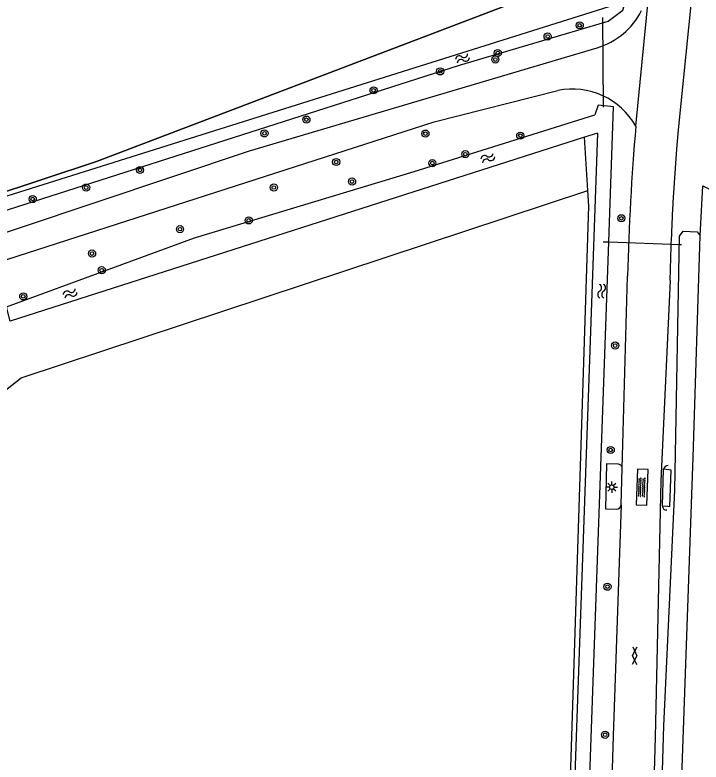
# Model space of a CAD drawing. Extents: x 135999 to 138000, y 396000 to 398501.
# Drawn here: x 137597.5 to 137674.1, y 396274.2 to 396357.6 of the extents above; entities that cross this region are included whole.
import ezdxf

# ---------------------------------------------------------------- set-up
doc = ezdxf.new("R2010")
doc.units = 0
for name, color, linetype in [('gg-afsc-draadraster', 7, 'Continuous'), ('gg-afsc-lijn draadraster', 7, 'Continuous'), ('gg-knt-onverhard', 7, 'Continuous'), ('gg-knt-verharding', 7, 'Continuous'), ('gg-kntw-bovenkant insteek waterloop', 7, 'Continuous'), ('gg-kwrk-duiker nz buis', 7, 'Continuous'), ('gt-grn-groengrens', 7, 'Continuous'), ('gt-symb-boom', 7, 'Continuous'), ('gt-symb-gesloten verharding', 7, 'Continuous'), ('gt-symb-lichtmast', 7, 'Continuous'), ('gt-symb-overige verharding', 7, 'Continuous'), ('gt-symb-watersymbool', 7, 'Continuous'), ('gx-grn-maaiveld', 7, 'Continuous')]:
    doc.layers.add(name, color=color, linetype=linetype)

# ---------------------------------------------------------------- blocks, each defined once
blk = doc.blocks.new('gt0-BOOM')
at = {"layer": 'gt-symb-boom'}
for radius in [0.4, 0.2]:
    blk.add_circle((0, 0), radius, dxfattribs=at)
blk = doc.blocks.new('gt0-WA')
at = {"layer": 'gt-symb-watersymbool'}
for centre, start, end in [((-0.323, 0.022), 28.07249, 151.92751), ((0.427, 0.422), 208.07248, 331.92751), ((-0.323, -0.428), 28.07249, 151.92751), ((0.427, -0.028), 208.07248, 331.92751)]:
    blk.add_arc(centre, 0.425, start, end, dxfattribs=at)
blk = doc.blocks.new('gt0-LMAST')
at = {"layer": 'gt-symb-lichtmast'}
for p, q in [((-0.182, 0.173), (-0.447, 0.438)), ((-0.005, 0.246), (-0.005, 0.621)), ((0.172, 0.173), (0.437, 0.438)), ((-0.255, -0.004), (-0.63, -0.004)), ((-0.182, -0.181), (-0.447, -0.446)), ((-0.005, -0.254), (-0.005, -0.629)), ((0.437, -0.446), (0.172, -0.181)), ((0.245, -0.004), (0.62, -0.004))]:
    blk.add_line(p, q, dxfattribs=at)
blk.add_circle((-0.005, -0.004), 0.25, dxfattribs=at)
blk = doc.blocks.new('gt0-OVH')
at = {"layer": 'gt-symb-overige verharding'}
for points in [[(-0.972, 0.298), (-0.967, 0.308), (-0.965, 0.319), (-0.966, 0.33), (-0.971, 0.34), (-0.978, 0.348), (-0.988, 0.353), (-0.999, 0.355), (-1.01, 0.354), (-1.02, 0.349), (-1.028, 0.342), (-1.033, 0.332), (-1.035, 0.321), (-1.034, 0.31), (-1.029, 0.3), (-1.022, 0.292), (-1.012, 0.287), (-1.001, 0.285), (-0.99, 0.286), (-0.98, 0.291)], [(-0.872, 0.106), (-0.867, 0.116), (-0.865, 0.126), (-0.866, 0.137), (-0.871, 0.147), (-0.878, 0.156), (-0.888, 0.161), (-0.899, 0.163), (-0.91, 0.162), (-0.92, 0.157), (-0.928, 0.15), (-0.933, 0.14), (-0.935, 0.129), (-0.934, 0.118), (-0.929, 0.108), (-0.922, 0.1), (-0.912, 0.095), (-0.901, 0.092), (-0.89, 0.094), (-0.88, 0.098)], [(-0.772, 0.298), (-0.767, 0.308), (-0.765, 0.319), (-0.766, 0.33), (-0.771, 0.34), (-0.778, 0.348), (-0.788, 0.353), (-0.799, 0.355), (-0.81, 0.354), (-0.82, 0.349), (-0.828, 0.342), (-0.833, 0.332), (-0.835, 0.321), (-0.834, 0.31), (-0.829, 0.3), (-0.822, 0.292), (-0.812, 0.287), (-0.801, 0.285), (-0.79, 0.286), (-0.78, 0.291)], [(-0.672, 0.106), (-0.667, 0.116), (-0.665, 0.126), (-0.666, 0.137), (-0.671, 0.147), (-0.678, 0.156), (-0.688, 0.161), (-0.699, 0.163), (-0.71, 0.162), (-0.72, 0.157), (-0.728, 0.15), (-0.733, 0.14), (-0.735, 0.129), (-0.734, 0.118), (-0.729, 0.108), (-0.722, 0.1), (-0.712, 0.095), (-0.701, 0.092), (-0.69, 0.094), (-0.68, 0.098)], [(-0.572, 0.298), (-0.567, 0.308), (-0.565, 0.319), (-0.566, 0.33), (-0.571, 0.34), (-0.578, 0.348), (-0.588, 0.353), (-0.599, 0.355), (-0.61, 0.354), (-0.62, 0.349), (-0.628, 0.342), (-0.633, 0.332), (-0.635, 0.321), (-0.634, 0.31), (-0.629, 0.3), (-0.622, 0.292), (-0.612, 0.287), (-0.601, 0.285), (-0.59, 0.286), (-0.58, 0.291)], [(-0.472, 0.106), (-0.467, 0.116), (-0.465, 0.126), (-0.466, 0.137), (-0.471, 0.147), (-0.478, 0.156), (-0.488, 0.161), (-0.499, 0.163), (-0.51, 0.162), (-0.52, 0.157), (-0.528, 0.15), (-0.533, 0.14), (-0.535, 0.129), (-0.534, 0.118), (-0.529, 0.108), (-0.522, 0.1), (-0.512, 0.095), (-0.501, 0.092), (-0.49, 0.094), (-0.48, 0.098)], [(-0.372, 0.298), (-0.367, 0.308), (-0.365, 0.319), (-0.366, 0.33), (-0.371, 0.34), (-0.378, 0.348), (-0.388, 0.353), (-0.399, 0.355), (-0.41, 0.354), (-0.42, 0.349), (-0.428, 0.342), (-0.433, 0.332), (-0.435, 0.321), (-0.434, 0.31), (-0.429, 0.3), (-0.422, 0.292), (-0.412, 0.287), (-0.401, 0.285), (-0.39, 0.286), (-0.38, 0.291)], [(-0.272, 0.106), (-0.267, 0.116), (-0.265, 0.126), (-0.266, 0.137), (-0.271, 0.147), (-0.278, 0.156), (-0.288, 0.161), (-0.299, 0.163), (-0.31, 0.162), (-0.32, 0.157), (-0.328, 0.15), (-0.333, 0.14), (-0.335, 0.129), (-0.334, 0.118), (-0.329, 0.108), (-0.322, 0.1), (-0.312, 0.095), (-0.301, 0.092), (-0.29, 0.094), (-0.28, 0.098)], [(-0.172, 0.298), (-0.167, 0.308), (-0.165, 0.319), (-0.166, 0.33), (-0.171, 0.34), (-0.178, 0.348), (-0.188, 0.353), (-0.199, 0.355), (-0.21, 0.354), (-0.22, 0.349), (-0.228, 0.342), (-0.233, 0.332), (-0.235, 0.321), (-0.234, 0.31), (-0.229, 0.3), (-0.222, 0.292), (-0.212, 0.287), (-0.201, 0.285), (-0.19, 0.286), (-0.18, 0.291)], [(-0.072, 0.106), (-0.067, 0.116), (-0.065, 0.126), (-0.066, 0.137), (-0.071, 0.147), (-0.078, 0.156), (-0.088, 0.161), (-0.099, 0.163), (-0.11, 0.162), (-0.12, 0.157), (-0.128, 0.15), (-0.133, 0.14), (-0.135, 0.129), (-0.134, 0.118), (-0.129, 0.108), (-0.122, 0.1), (-0.112, 0.095), (-0.101, 0.092), (-0.09, 0.094), (-0.08, 0.098)], [(0.028, 0.298), (0.033, 0.308), (0.035, 0.319), (0.034, 0.33), (0.029, 0.34), (0.022, 0.348), (0.012, 0.353), (0.001, 0.355), (-0.01, 0.354), (-0.02, 0.349), (-0.028, 0.342), (-0.033, 0.332), (-0.035, 0.321), (-0.034, 0.31), (-0.029, 0.3), (-0.022, 0.292), (-0.012, 0.287), (-0.001, 0.285), (0.01, 0.286), (0.02, 0.291)], [(0.128, 0.106), (0.133, 0.116), (0.135, 0.126), (0.134, 0.137), (0.129, 0.147), (0.122, 0.156), (0.112, 0.161), (0.101, 0.163), (0.09, 0.162), (0.08, 0.157), (0.072, 0.15), (0.067, 0.14), (0.065, 0.129), (0.066, 0.118), (0.071, 0.108), (0.078, 0.1), (0.088, 0.095), (0.099, 0.092), (0.11, 0.094), (0.12, 0.098)], [(0.228, 0.298), (0.233, 0.308), (0.235, 0.319), (0.234, 0.33), (0.229, 0.34), (0.222, 0.348), (0.212, 0.353), (0.201, 0.355), (0.19, 0.354), (0.18, 0.349), (0.172, 0.342), (0.167, 0.332), (0.165, 0.321), (0.166, 0.31), (0.171, 0.3), (0.178, 0.292), (0.188, 0.287), (0.199, 0.285), (0.21, 0.286), (0.22, 0.291)], [(0.328, 0.106), (0.333, 0.116), (0.335, 0.126), (0.334, 0.137), (0.329, 0.147), (0.322, 0.156), (0.312, 0.161), (0.301, 0.163), (0.29, 0.162), (0.28, 0.157), (0.272, 0.15), (0.267, 0.14), (0.265, 0.129), (0.266, 0.118), (0.271, 0.108), (0.278, 0.1), (0.288, 0.095), (0.299, 0.092), (0.31, 0.094), (0.32, 0.098)], [(0.428, 0.298), (0.433, 0.308), (0.435, 0.319), (0.434, 0.33), (0.429, 0.34), (0.422, 0.348), (0.412, 0.353), (0.401, 0.355), (0.39, 0.354), (0.38, 0.349), (0.372, 0.342), (0.367, 0.332), (0.365, 0.321), (0.366, 0.31), (0.371, 0.3), (0.378, 0.292), (0.388, 0.287), (0.399, 0.285), (0.41, 0.286), (0.42, 0.291)], [(0.528, 0.106), (0.533, 0.116), (0.535, 0.126), (0.534, 0.137), (0.529, 0.147), (0.522, 0.156), (0.512, 0.161), (0.501, 0.163), (0.49, 0.162), (0.48, 0.157), (0.472, 0.15), (0.467, 0.14), (0.465, 0.129), (0.466, 0.118), (0.471, 0.108), (0.478, 0.1), (0.488, 0.095), (0.499, 0.092), (0.51, 0.094), (0.52, 0.098)], [(0.628, 0.298), (0.633, 0.308), (0.635, 0.319), (0.634, 0.33), (0.629, 0.34), (0.622, 0.348), (0.612, 0.353), (0.601, 0.355), (0.59, 0.354), (0.58, 0.349), (0.572, 0.342), (0.567, 0.332), (0.565, 0.321), (0.566, 0.31), (0.571, 0.3), (0.578, 0.292), (0.588, 0.287), (0.599, 0.285), (0.61, 0.286), (0.62, 0.291)], [(0.728, 0.106), (0.733, 0.116), (0.735, 0.126), (0.734, 0.137), (0.729, 0.147), (0.722, 0.156), (0.712, 0.161), (0.701, 0.163), (0.69, 0.162), (0.68, 0.157), (0.672, 0.15), (0.667, 0.14), (0.665, 0.129), (0.666, 0.118), (0.671, 0.108), (0.678, 0.1), (0.688, 0.095), (0.699, 0.092), (0.71, 0.094), (0.72, 0.098)], [(0.828, 0.298), (0.833, 0.308), (0.835, 0.319), (0.834, 0.33), (0.829, 0.34), (0.822, 0.348), (0.812, 0.353), (0.801, 0.355), (0.79, 0.354), (0.78, 0.349), (0.772, 0.342), (0.767, 0.332), (0.765, 0.321), (0.766, 0.31), (0.771, 0.3), (0.778, 0.292), (0.788, 0.287), (0.799, 0.285), (0.81, 0.286), (0.82, 0.291)], [(0.928, 0.106), (0.933, 0.116), (0.935, 0.126), (0.934, 0.137), (0.929, 0.147), (0.922, 0.156), (0.912, 0.161), (0.901, 0.163), (0.89, 0.162), (0.88, 0.157), (0.872, 0.15), (0.867, 0.14), (0.865, 0.129), (0.866, 0.118), (0.871, 0.108), (0.878, 0.1), (0.888, 0.095), (0.899, 0.092), (0.91, 0.094), (0.92, 0.098)], [(1.028, 0.298), (1.033, 0.308), (1.035, 0.319), (1.034, 0.33), (1.029, 0.34), (1.022, 0.348), (1.012, 0.353), (1.001, 0.355), (0.99, 0.354), (0.98, 0.349), (0.972, 0.342), (0.967, 0.332), (0.965, 0.321), (0.966, 0.31), (0.971, 0.3), (0.978, 0.292), (0.988, 0.287), (0.999, 0.285), (1.01, 0.286), (1.02, 0.291)], [(-0.972, -0.142), (-0.967, -0.132), (-0.965, -0.121), (-0.966, -0.11), (-0.971, -0.1), (-0.978, -0.092), (-0.988, -0.087), (-0.999, -0.085), (-1.01, -0.086), (-1.02, -0.091), (-1.028, -0.098), (-1.033, -0.108), (-1.035, -0.119), (-1.034, -0.13), (-1.029, -0.14), (-1.022, -0.148), (-1.012, -0.153), (-1.001, -0.155), (-0.99, -0.154), (-0.98, -0.149)], [(-0.872, -0.334), (-0.867, -0.324), (-0.865, -0.314), (-0.866, -0.303), (-0.871, -0.293), (-0.878, -0.284), (-0.888, -0.279), (-0.899, -0.277), (-0.91, -0.278), (-0.92, -0.283), (-0.928, -0.29), (-0.933, -0.3), (-0.935, -0.311), (-0.934, -0.322), (-0.929, -0.332), (-0.922, -0.34), (-0.912, -0.345), (-0.901, -0.348), (-0.89, -0.346), (-0.88, -0.342)], [(-0.772, -0.142), (-0.767, -0.132), (-0.765, -0.121), (-0.766, -0.11), (-0.771, -0.1), (-0.778, -0.092), (-0.788, -0.087), (-0.799, -0.085), (-0.81, -0.086), (-0.82, -0.091), (-0.828, -0.098), (-0.833, -0.108), (-0.835, -0.119), (-0.834, -0.13), (-0.829, -0.14), (-0.822, -0.148), (-0.812, -0.153), (-0.801, -0.155), (-0.79, -0.154), (-0.78, -0.149)], [(-0.672, -0.334), (-0.667, -0.324), (-0.665, -0.314), (-0.666, -0.303), (-0.671, -0.293), (-0.678, -0.284), (-0.688, -0.279), (-0.699, -0.277), (-0.71, -0.278), (-0.72, -0.283), (-0.728, -0.29), (-0.733, -0.3), (-0.735, -0.311), (-0.734, -0.322), (-0.729, -0.332), (-0.722, -0.34), (-0.712, -0.345), (-0.701, -0.348), (-0.69, -0.346), (-0.68, -0.342)], [(-0.572, -0.142), (-0.567, -0.132), (-0.565, -0.121), (-0.566, -0.11), (-0.571, -0.1), (-0.578, -0.092), (-0.588, -0.087), (-0.599, -0.085), (-0.61, -0.086), (-0.62, -0.091), (-0.628, -0.098), (-0.633, -0.108), (-0.635, -0.119), (-0.634, -0.13), (-0.629, -0.14), (-0.622, -0.148), (-0.612, -0.153), (-0.601, -0.155), (-0.59, -0.154), (-0.58, -0.149)], [(-0.472, -0.334), (-0.467, -0.324), (-0.465, -0.314), (-0.466, -0.303), (-0.471, -0.293), (-0.478, -0.284), (-0.488, -0.279), (-0.499, -0.277), (-0.51, -0.278), (-0.52, -0.283), (-0.528, -0.29), (-0.533, -0.3), (-0.535, -0.311), (-0.534, -0.322), (-0.529, -0.332), (-0.522, -0.34), (-0.512, -0.345), (-0.501, -0.348), (-0.49, -0.346), (-0.48, -0.342)], [(-0.372, -0.142), (-0.367, -0.132), (-0.365, -0.121), (-0.366, -0.11), (-0.371, -0.1), (-0.378, -0.092), (-0.388, -0.087), (-0.399, -0.085), (-0.41, -0.086), (-0.42, -0.091), (-0.428, -0.098), (-0.433, -0.108), (-0.435, -0.119), (-0.434, -0.13), (-0.429, -0.14), (-0.422, -0.148), (-0.412, -0.153), (-0.401, -0.155), (-0.39, -0.154), (-0.38, -0.149)], [(-0.272, -0.334), (-0.267, -0.324), (-0.265, -0.314), (-0.266, -0.303), (-0.271, -0.293), (-0.278, -0.284), (-0.288, -0.279), (-0.299, -0.277), (-0.31, -0.278), (-0.32, -0.283), (-0.328, -0.29), (-0.333, -0.3), (-0.335, -0.311), (-0.334, -0.322), (-0.329, -0.332), (-0.322, -0.34), (-0.312, -0.345), (-0.301, -0.348), (-0.29, -0.346), (-0.28, -0.342)], [(-0.172, -0.142), (-0.167, -0.132), (-0.165, -0.121), (-0.166, -0.11), (-0.171, -0.1), (-0.178, -0.092), (-0.188, -0.087), (-0.199, -0.085), (-0.21, -0.086), (-0.22, -0.091), (-0.228, -0.098), (-0.233, -0.108), (-0.235, -0.119), (-0.234, -0.13), (-0.229, -0.14), (-0.222, -0.148), (-0.212, -0.153), (-0.201, -0.155), (-0.19, -0.154), (-0.18, -0.149)], [(-0.072, -0.334), (-0.067, -0.324), (-0.065, -0.314), (-0.066, -0.303), (-0.071, -0.293), (-0.078, -0.284), (-0.088, -0.279), (-0.099, -0.277), (-0.11, -0.278), (-0.12, -0.283), (-0.128, -0.29), (-0.133, -0.3), (-0.135, -0.311), (-0.134, -0.322), (-0.129, -0.332), (-0.122, -0.34), (-0.112, -0.345), (-0.101, -0.348), (-0.09, -0.346), (-0.08, -0.342)], [(0.028, -0.142), (0.033, -0.132), (0.035, -0.121), (0.034, -0.11), (0.029, -0.1), (0.022, -0.092), (0.012, -0.087), (0.001, -0.085), (-0.01, -0.086), (-0.02, -0.091), (-0.028, -0.098), (-0.033, -0.108), (-0.035, -0.119), (-0.034, -0.13), (-0.029, -0.14), (-0.022, -0.148), (-0.012, -0.153), (-0.001, -0.155), (0.01, -0.154), (0.02, -0.149)], [(0.128, -0.334), (0.133, -0.324), (0.135, -0.314), (0.134, -0.303), (0.129, -0.293), (0.122, -0.284), (0.112, -0.279), (0.101, -0.277), (0.09, -0.278), (0.08, -0.283), (0.072, -0.29), (0.067, -0.3), (0.065, -0.311), (0.066, -0.322), (0.071, -0.332), (0.078, -0.34), (0.088, -0.345), (0.099, -0.348), (0.11, -0.346), (0.12, -0.342)], [(0.228, -0.142), (0.233, -0.132), (0.235, -0.121), (0.234, -0.11), (0.229, -0.1), (0.222, -0.092), (0.212, -0.087), (0.201, -0.085), (0.19, -0.086), (0.18, -0.091), (0.172, -0.098), (0.167, -0.108), (0.165, -0.119), (0.166, -0.13), (0.171, -0.14), (0.178, -0.148), (0.188, -0.153), (0.199, -0.155), (0.21, -0.154), (0.22, -0.149)], [(0.328, -0.334), (0.333, -0.324), (0.335, -0.314), (0.334, -0.303), (0.329, -0.293), (0.322, -0.284), (0.312, -0.279), (0.301, -0.277), (0.29, -0.278), (0.28, -0.283), (0.272, -0.29), (0.267, -0.3), (0.265, -0.311), (0.266, -0.322), (0.271, -0.332), (0.278, -0.34), (0.288, -0.345), (0.299, -0.348), (0.31, -0.346), (0.32, -0.342)], [(0.428, -0.142), (0.433, -0.132), (0.435, -0.121), (0.434, -0.11), (0.429, -0.1), (0.422, -0.092), (0.412, -0.087), (0.401, -0.085), (0.39, -0.086), (0.38, -0.091), (0.372, -0.098), (0.367, -0.108), (0.365, -0.119), (0.366, -0.13), (0.371, -0.14), (0.378, -0.148), (0.388, -0.153), (0.399, -0.155), (0.41, -0.154), (0.42, -0.149)], [(0.528, -0.334), (0.533, -0.324), (0.535, -0.314), (0.534, -0.303), (0.529, -0.293), (0.522, -0.284), (0.512, -0.279), (0.501, -0.277), (0.49, -0.278), (0.48, -0.283), (0.472, -0.29), (0.467, -0.3), (0.465, -0.311), (0.466, -0.322), (0.471, -0.332), (0.478, -0.34), (0.488, -0.345), (0.499, -0.348), (0.51, -0.346), (0.52, -0.342)], [(0.628, -0.142), (0.633, -0.132), (0.635, -0.121), (0.634, -0.11), (0.629, -0.1), (0.622, -0.092), (0.612, -0.087), (0.601, -0.085), (0.59, -0.086), (0.58, -0.091), (0.572, -0.098), (0.567, -0.108), (0.565, -0.119), (0.566, -0.13), (0.571, -0.14), (0.578, -0.148), (0.588, -0.153), (0.599, -0.155), (0.61, -0.154), (0.62, -0.149)], [(0.728, -0.334), (0.733, -0.324), (0.735, -0.314), (0.734, -0.303), (0.729, -0.293), (0.722, -0.284), (0.712, -0.279), (0.701, -0.277), (0.69, -0.278), (0.68, -0.283), (0.672, -0.29), (0.667, -0.3), (0.665, -0.311), (0.666, -0.322), (0.671, -0.332), (0.678, -0.34), (0.688, -0.345), (0.699, -0.348), (0.71, -0.346), (0.72, -0.342)], [(0.828, -0.142), (0.833, -0.132), (0.835, -0.121), (0.834, -0.11), (0.829, -0.1), (0.822, -0.092), (0.812, -0.087), (0.801, -0.085), (0.79, -0.086), (0.78, -0.091), (0.772, -0.098), (0.767, -0.108), (0.765, -0.119), (0.766, -0.13), (0.771, -0.14), (0.778, -0.148), (0.788, -0.153), (0.799, -0.155), (0.81, -0.154), (0.82, -0.149)], [(0.928, -0.334), (0.933, -0.324), (0.935, -0.314), (0.934, -0.303), (0.929, -0.293), (0.922, -0.284), (0.912, -0.279), (0.901, -0.277), (0.89, -0.278), (0.88, -0.283), (0.872, -0.29), (0.867, -0.3), (0.865, -0.311), (0.866, -0.322), (0.871, -0.332), (0.878, -0.34), (0.888, -0.345), (0.899, -0.348), (0.91, -0.346), (0.92, -0.342)], [(1.028, -0.142), (1.033, -0.132), (1.035, -0.121), (1.034, -0.11), (1.029, -0.1), (1.022, -0.092), (1.012, -0.087), (1.001, -0.085), (0.99, -0.086), (0.98, -0.091), (0.972, -0.098), (0.967, -0.108), (0.965, -0.119), (0.966, -0.13), (0.971, -0.14), (0.978, -0.148), (0.988, -0.153), (0.999, -0.155), (1.01, -0.154), (1.02, -0.149)]]:
    blk.add_lwpolyline(points, close=True, dxfattribs=at)
blk = doc.blocks.new('gt0-GESVH1')
at = {"layer": 'gt-symb-gesloten verharding'}
for p, q in [((-0.992, -0.261), (0.008, 0.239)), ((0.008, -0.261), (-0.992, 0.239)), ((0.008, 0.239), (1.008, -0.261)), ((1.008, 0.239), (0.008, -0.261))]:
    blk.add_line(p, q, dxfattribs=at)

msp = doc.modelspace()

# ---------------------------------------------------------------- linework, layer by layer
at = {"layer": 'gg-afsc-draadraster'}
msp.add_lwpolyline([(137560.894, 396326.529), (137594.571, 396337.277), (137606.607, 396341.277), (137662.246, 396362.479), (137682.45, 396570.716)], dxfattribs=at)
at = {"layer": 'gg-afsc-lijn draadraster'}
msp.add_lwpolyline([(137682.45, 396570.716), (137662.246, 396362.479), (137606.607, 396341.277), (137594.571, 396337.277), (137560.894, 396326.529)], dxfattribs=at)
at = {"layer": 'gg-knt-onverhard'}
for points in [[(137555.291, 396319.591), (137623.69, 396342.471), (137662.52, 396353.962)], [(137558.751, 396317.219), (137591.147, 396328.572), (137644.314, 396345.707), (137658.138, 396349.199)]]:
    msp.add_lwpolyline(points, dxfattribs=at)
for centre, radius, start, end in [((137660.222, 396361.747), 8.117, 286.44581, 333.37416), ((137659.753, 396341.241), 8.12, 29.24239, 101.47239)]:
    msp.add_arc(centre, radius, start, end, dxfattribs=at)
at = {"layer": 'gg-knt-verharding'}
for p, q in [((137666.838, 396345.208), (137668.255, 396359.661)), ((137665.318, 396307.06), (137665.925, 396328.458)), ((137665.209, 396302.952), (137665.318, 396307.06))]:
    msp.add_line(p, q, dxfattribs=at)
for points in [[(137666.881, 396302.942), (137668.079, 396302.912), (137668.232, 396306.892), (137667.033, 396306.914), (137666.881, 396302.942)], [(137665.209, 396302.952), (137664.305, 396277.164), (137663.626, 396255.19), (137662.732, 396229.346), (137662.03, 396206.759), (137661.154, 396180.576), (137660.114, 396149.1), (137659.553, 396130.685), (137658.949, 396112.8), (137658.323, 396092.636), (137657.681, 396071.51), (137657.069, 396053.177), (137656.462, 396034.344), (137656.401, 396017.782)]]:
    msp.add_lwpolyline(points, dxfattribs=at)
for centre, radius, start, end in [((137935.067, 396322.188), 269.215, 175.09469, 178.66539), ((137664.855, 396307.028), 0.464, 4.01479, 94.48072), ((137670.422, 396306.837), 0.5, 85.15219, 170.61258), ((137664.704, 396302.982), 0.506, 268.07139, 356.65057), ((137670.248, 396302.821), 0.442, 176.41597, 276.80943)]:
    msp.add_arc(centre, radius, start, end, dxfattribs=at)
at = {"layer": 'gg-kntw-bovenkant insteek waterloop'}
for p, q in [((137661.119, 396343.973), (137596.982, 396323.452)), ((137662.575, 396344.439), (137661.119, 396343.973))]:
    msp.add_line(p, q, dxfattribs=at)
for points in [[(137664.791, 396360.443), (137663.822, 396358.524), (137580.84, 396332.453), (137528.148, 396315.112)], [(137552.503, 396321.505), (137579.09, 396330.255), (137647.152, 396352.034), (137663.755, 396356.949), (137665.39, 396358.167), (137666.072, 396360.387)], [(137663.812, 396332.303), (137664.346, 396347.374), (137662.63, 396347.576), (137662.253, 396346.471)], [(137596.982, 396323.452), (137596.579, 396325.059), (137617.565, 396332.761), (137642.099, 396340.154), (137662.253, 396346.471)], [(137662.575, 396344.439), (137659.886, 396268.617), (137660.379, 396268.599)], [(137660.379, 396268.599), (137661.551, 396268.556), (137663.812, 396332.303)]]:
    msp.add_lwpolyline(points, dxfattribs=at)
at = {"layer": 'gg-kwrk-duiker nz buis'}
for p, q in [((137663.104, 396357.333), (137663.204, 396347.355)), ((137663.187, 396332.325), (137663.812, 396332.303)), ((137663.812, 396332.303), (137671.753, 396332.02)), ((137671.753, 396332.02), (137671.925, 396332.014))]:
    msp.add_line(p, q, dxfattribs=at)
at = {"layer": 'gt-grn-groengrens'}
msp.add_line((137669.807, 396302.849), (137669.928, 396306.919), dxfattribs=at)
for points in [[(137664.819, 396307.49), (137663.569, 396307.523), (137663.437, 396302.509), (137664.687, 396302.476)], [(137669.807, 396302.849), (137670.4, 396302.802), (137670.627, 396302.776), (137670.776, 396306.816), (137670.534, 396306.866), (137669.928, 396306.919)]]:
    msp.add_lwpolyline(points, dxfattribs=at)
at = {"layer": 'gx-grn-maaiveld'}
msp.add_line((137661.49, 396338.019), (137661.119, 396343.973), dxfattribs=at)
for points in [[(137671.268, 396340.522), (137671.435, 396342.66), (137671.62, 396344.797), (137673.909, 396367.632)], [(137670.67, 396328.004), (137670.786, 396331.792), (137670.798, 396332.18), (137670.81, 396332.436), (137670.987, 396336.12), (137670.998, 396336.353), (137671.02, 396336.696), (137671.268, 396340.522)], [(137655.567, 396168.692), (137587.121, 396147.223), (137546.1, 396269.665), (137567.384, 396285.453), (137572.136, 396296.662), (137598.193, 396317.124), (137661.49, 396338.019)], [(137655.567, 396168.692), (137658.6, 396243.466), (137661.598, 396336.287), (137661.49, 396338.019)], [(137674.022, 396332.977), (137674.319, 396338.548), (137677.095, 396337.153)], [(137671.387, 396255.789), (137671.03, 396255.29), (137669.619, 396255.265), (137669.288, 396255.685), (137669.953, 396278.273), (137671.208, 396304.575), (137671.712, 396332.948), (137672.126, 396333.494), (137673.691, 396333.43), (137674.022, 396332.977)], [(137671.387, 396255.789), (137673.251, 396308.258), (137674.022, 396332.977)], [(137670.67, 396328.004), (137669.641, 396305.644), (137668.999, 396277.007), (137668.368, 396255.027), (137667.437, 396229.379), (137666.801, 396206.863), (137665.907, 396181.109), (137664.965, 396148.813), (137664.39, 396130.677), (137663.805, 396112.72), (137663.128, 396092.419), (137662.537, 396073.408)]]:
    msp.add_lwpolyline(points, dxfattribs=at)

# ---------------------------------------------------------------- block references
at = {"layer": 'gt-symb-boom'}
for p in [(137660.575, 396356.471), (137656.99, 396355.228), (137651.426, 396353.381), (137651.152, 396352.652), (137644.995, 396351.334), (137637.558, 396349.22), (137630.056, 396345.95), (137625.373, 396344.411), (137643.344, 396344.385), (137653.937, 396344.16), (137647.799, 396342.087), (137633.383, 396341.221), (137644.12, 396341.093), (137611.474, 396340.326), (137605.457, 396338.362), (137626.424, 396338.373), (137635.154, 396339.036), (137599.495, 396337.081), (137623.617, 396334.699), (137665.225, 396334.936), (137615.946, 396333.72), (137606.122, 396330.996), (137607.2, 396329.139), (137598.441, 396326.219), (137664.536, 396320.73), (137664.037, 396309.071), (137663.673, 396293.811), (137663.407, 396277.286)]:
    msp.add_blockref('gt0-BOOM', p, dxfattribs=at)
at = {"layer": 'gt-symb-gesloten verharding', "rotation": -91.77560052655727}
msp.add_blockref('gt0-GESVH1', (137666.727, 396286.116), dxfattribs=at)
at = {"layer": 'gt-symb-lichtmast'}
msp.add_blockref('gt0-LMAST', (137664.156, 396304.92), dxfattribs=at)
at = {"layer": 'gt-symb-overige verharding', "rotation": -91.77560052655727}
msp.add_blockref('gt0-OVH', (137667.494, 396304.897), dxfattribs=at)
at = {"layer": 'gt-symb-watersymbool'}
for p, rotation in [((137647.43, 396352.754), 25.027278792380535), ((137650.263, 396341.644), 25.027278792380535), ((137603.616, 396326.506), 25.027278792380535), ((137663.026, 396326.757), 90.97393443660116)]:
    msp.add_blockref('gt0-WA', p, dxfattribs=dict(at, rotation=rotation))

doc.saveas('drawing.dxf')
